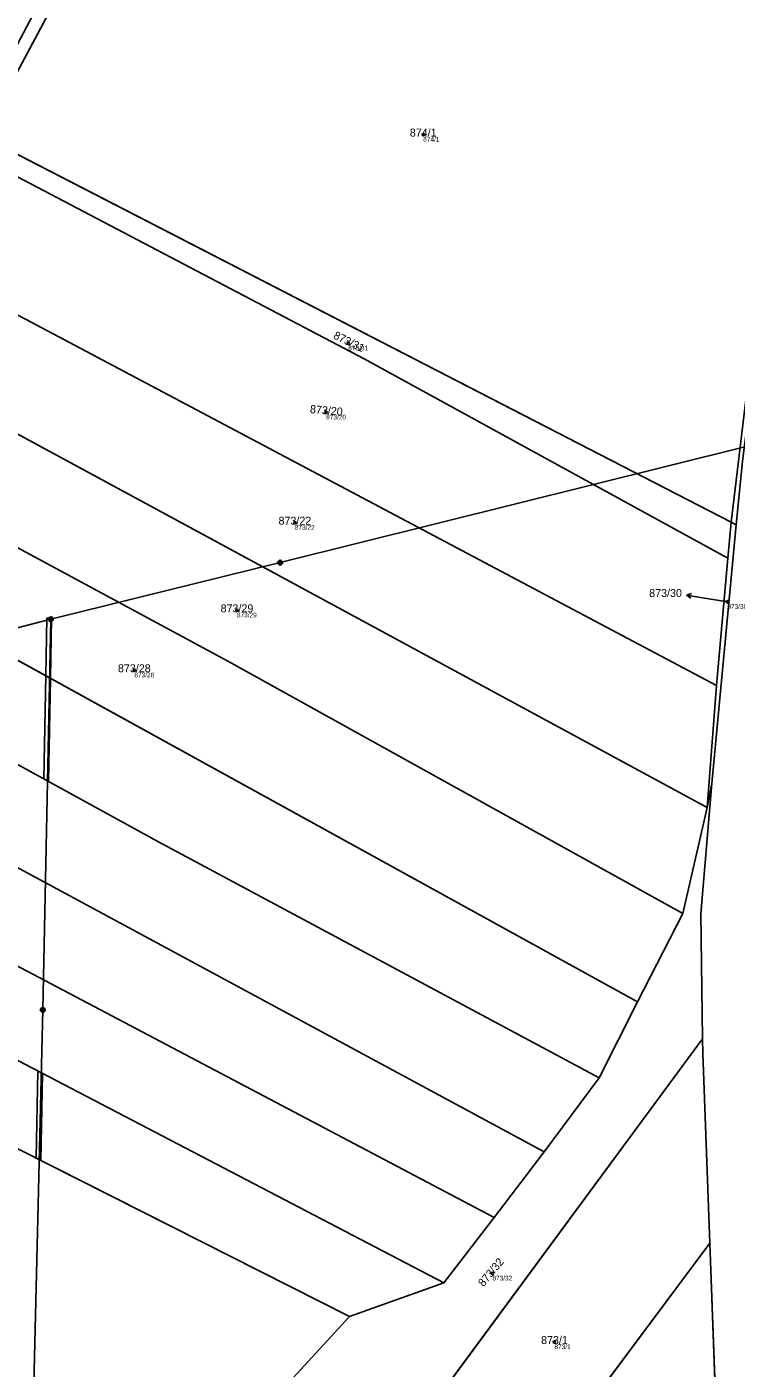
# Model space of a CAD drawing. Extents: x -603967 to -594699, y -1179315 to -1165625.
# Drawn here: x -597582.7 to -597432, y -1171940.7 to -1171655.7 of the extents above; entities that cross this region are included whole.
import ezdxf

# ---------------------------------------------------------------- set-up
doc = ezdxf.new("R2010")
doc.units = 0
for name, color, linetype in [('Definiční body', 7, 'Continuous'), ('Hranice parcel', 7, 'Continuous'), ('Parcelní čísla', 7, 'Continuous'), ('Polygon parcely', 7, 'Continuous'), ('Pop  PČ popisy', 7, 'Continuous'), ('Poz předměty', 7, 'Continuous'), ('Věcná břemena k části', 7, 'Continuous')]:
    doc.layers.add(name, color=color, linetype=linetype)

msp = doc.modelspace()

# ---------------------------------------------------------------- linework, layer by layer
at = {"layer": 'Definiční body'}
for centre in [(-597498.5, -1171678.56994), (-597514.43, -1171722.93994), (-597519.12, -1171737.58994), (-597525.77, -1171761.02994), (-597433.86, -1171777.83994), (-597538.08, -1171779.64994), (-597559.89, -1171792.38994), (-597483.79, -1171920.53994), (-597470.61, -1171935.11994)]:
    msp.add_circle(centre, 0.25, dxfattribs=at)
at = {"layer": 'Hranice parcel'}
for p, q in [((-597543.52, -1171588.03), (-597592.12, -1171678.98)), ((-597433.08, -1171760.89), (-597592.12, -1171678.98)), ((-597611.3, -1171702.86), (-597436.17, -1171795.65)), ((-597627.24, -1171719.17), (-597438.14, -1171821.54)), ((-597452.96, -1171862.8), (-597659.8, -1171748.9)), ((-597437.13, -1171816.46), (-597431.99, -1171761.45)), ((-597433.08, -1171760.89), (-597433.78, -1171768.53)), ((-597431.99, -1171761.45), (-597433.08, -1171760.89)), ((-597436.17, -1171795.65), (-597433.78, -1171768.53)), ((-597438.14, -1171821.54), (-597436.17, -1171795.65)), ((-597438.14, -1171821.54), (-597437.13, -1171816.46)), ((-597443.29, -1171844.06), (-597438.14, -1171821.54)), ((-597452.96, -1171862.8), (-597443.29, -1171844.06)), ((-597514.13, -1171929.67), (-597667.54, -1171852.18)), ((-597461.1, -1171878.98), (-597452.96, -1171862.8)), ((-597439.12, -1171870.72), (-597518.13, -1171977.76)), ((-597472.8, -1171894.73), (-597461.1, -1171878.98)), ((-597483.39, -1171908.68), (-597472.8, -1171894.73)), ((-597494.1, -1171922.54), (-597483.39, -1171908.68)), ((-597500.32, -1171998.25), (-597437.57, -1171914.09)), ((-597435.65, -1171965.85), (-597437.57, -1171914.09)), ((-597514.13, -1171929.67), (-597494.1, -1171922.54))]:
    msp.add_line(p, q, dxfattribs=at)
for points in [[(-597433.08, -1171760.89), (-597425.13, -1171694.75), (-597416.13, -1171656.92)], [(-597431.99, -1171761.45), (-597430.66, -1171747.95), (-597423.82, -1171695.05), (-597415.13, -1171657.46)], [(-597433.78, -1171768.53), (-597511.04, -1171726.18), (-597594.8, -1171682.31)], [(-597443.29, -1171844.06), (-597539.9, -1171790.49), (-597643.95, -1171734.42)], [(-597461.1, -1171878.98), (-597554.87, -1171828.76), (-597675.03, -1171762.81)], [(-597472.8, -1171894.73), (-597588.86, -1171832.08), (-597689.11, -1171775.66)], [(-597483.39, -1171908.68), (-597596.96, -1171848.78), (-597702.72, -1171788.08)], [(-597494.1, -1171922.54), (-597620.13, -1171856.78), (-597717.31, -1171801.4)], [(-597439.12, -1171870.72), (-597439.51, -1171844.15), (-597437.13, -1171816.46)], [(-597437.57, -1171914.09), (-597439.07, -1171873.84), (-597439.12, -1171870.72)], [(-597518.13, -1171977.76), (-597533.33, -1171950.6), (-597514.13, -1171929.67)]]:
    msp.add_lwpolyline(points, dxfattribs=at)
at = {"layer": 'Polygon parcely'}
for points in [[(-597477.72, -1171457.61), (-597514.58, -1171526.4), (-597588.9, -1171667.13), (-597594.12, -1171677.01), (-597611.07, -1171697.67), (-597592.12, -1171678.98), (-597543.52, -1171588.03), (-597512.89, -1171527.89), (-597512.55, -1171527.22), (-597497.92, -1171501.14), (-597474.54, -1171459.44)], [(-597592.12, -1171678.98), (-597433.08, -1171760.89), (-597425.13, -1171694.75), (-597416.13, -1171656.92), (-597543.52, -1171588.03)], [(-597430.66, -1171747.95), (-597423.82, -1171695.05), (-597415.13, -1171657.46), (-597416.13, -1171656.92), (-597425.13, -1171694.75), (-597433.08, -1171760.89), (-597431.99, -1171761.45)], [(-597433.08, -1171760.89), (-597592.12, -1171678.98), (-597594.8, -1171682.31), (-597511.04, -1171726.18), (-597433.78, -1171768.53)], [(-597594.8, -1171682.31), (-597611.3, -1171702.86), (-597436.17, -1171795.65), (-597433.78, -1171768.53), (-597511.04, -1171726.18)], [(-597611.3, -1171702.86), (-597616.62, -1171709.48), (-597627.24, -1171719.17), (-597438.14, -1171821.54), (-597436.17, -1171795.65)], [(-597627.24, -1171719.17), (-597643.95, -1171734.42), (-597539.9, -1171790.49), (-597443.29, -1171844.06), (-597438.14, -1171821.54)], [(-597539.9, -1171790.49), (-597643.95, -1171734.42), (-597659.8, -1171748.9), (-597452.96, -1171862.8), (-597443.29, -1171844.06)], [(-597452.96, -1171862.8), (-597659.8, -1171748.9), (-597675.03, -1171762.81), (-597554.87, -1171828.76), (-597461.1, -1171878.98)], [(-597554.87, -1171828.76), (-597675.03, -1171762.81), (-597689.11, -1171775.66), (-597588.86, -1171832.08), (-597472.8, -1171894.73), (-597461.1, -1171878.98)], [(-597431.99, -1171761.45), (-597433.08, -1171760.89), (-597433.78, -1171768.53), (-597436.17, -1171795.65), (-597438.14, -1171821.54), (-597437.13, -1171816.46)], [(-597689.11, -1171775.66), (-597702.72, -1171788.08), (-597596.96, -1171848.78), (-597483.39, -1171908.68), (-597472.8, -1171894.73), (-597588.86, -1171832.08)], [(-597494.1, -1171922.54), (-597483.39, -1171908.68), (-597596.96, -1171848.78), (-597702.72, -1171788.08), (-597717.31, -1171801.4), (-597620.13, -1171856.78)], [(-597717.31, -1171801.4), (-597735.39, -1171817.89), (-597667.54, -1171852.18), (-597514.13, -1171929.67), (-597494.1, -1171922.54), (-597620.13, -1171856.78)], [(-597439.12, -1171870.72), (-597439.51, -1171844.15), (-597437.13, -1171816.46), (-597438.14, -1171821.54), (-597443.29, -1171844.06), (-597452.96, -1171862.8), (-597461.1, -1171878.98), (-597472.8, -1171894.73), (-597483.39, -1171908.68), (-597494.1, -1171922.54), (-597514.13, -1171929.67), (-597533.33, -1171950.6), (-597518.13, -1171977.76)], [(-597437.57, -1171914.09), (-597439.07, -1171873.84), (-597439.12, -1171870.72), (-597518.13, -1171977.76), (-597500.32, -1171998.25)], [(-597435.65, -1171965.85), (-597437.57, -1171914.09), (-597500.32, -1171998.25), (-597480, -1172021.6)]]:
    msp.add_lwpolyline(points, close=True, dxfattribs=at)
for points in [[(-597430.66, -1171747.95), (-597431.99, -1171761.45), (-597437.13, -1171816.46), (-597439.51, -1171844.15), (-597439.12, -1171870.72), (-597439.07, -1171873.84), (-597437.57, -1171914.09), (-597435.65, -1171965.85)], [(-597533.33, -1171950.6), (-597514.13, -1171929.67), (-597667.54, -1171852.18), (-597740.6, -1171996.76)]]:
    msp.add_lwpolyline(points, dxfattribs=at)
at = {"layer": 'Pop  PČ popisy'}
for p, q in [((-597442.544, -1171776.421), (-597441.477, -1171776.083)), ((-597439.58, -1171776.89), (-597442.544, -1171776.421)), ((-597442.544, -1171776.421), (-597441.633, -1171777.072)), ((-597433.86, -1171777.84), (-597439.58, -1171776.89))]:
    msp.add_line(p, q, dxfattribs=at)
at = {"layer": 'Poz předměty'}
for p, q in [((-597528.87, -1171769.52), (-597429.9, -1171744.85)), ((-597528.87, -1171769.52), (-597577.6, -1171781.53)), ((-597649.67, -1171800.12), (-597577.6, -1171781.53)), ((-597577.6, -1171781.53), (-597579.35, -1171864.54)), ((-597579.35, -1171864.54), (-597581.34, -1171948.19))]:
    msp.add_line(p, q, dxfattribs=at)
for centre, radius in [((-597528.87343, -1171769.51988), 0.5), ((-597528.87343, -1171769.51988), 0.4), ((-597528.87343, -1171769.51988), 0.3), ((-597528.87343, -1171769.51988), 0.2), ((-597528.87343, -1171769.51988), 0.1), ((-597577.60343, -1171781.52988), 0.5), ((-597577.60343, -1171781.52988), 0.4), ((-597577.60343, -1171781.52988), 0.3), ((-597577.60343, -1171781.52988), 0.2), ((-597577.60343, -1171781.52988), 0.1), ((-597579.35343, -1171864.53988), 0.5), ((-597579.35343, -1171864.53988), 0.4), ((-597579.35343, -1171864.53988), 0.3), ((-597579.35343, -1171864.53988), 0.2), ((-597579.35343, -1171864.53988), 0.1)]:
    msp.add_circle(centre, radius, dxfattribs=at)
at = {"layer": 'Věcná břemena k části'}
for points in [[(-597578.7, -1171793.56), (-597577.71, -1171794.1), (-597577.45, -1171781.28), (-597578.45, -1171781.26)], [(-597579.14, -1171815.44), (-597578.15, -1171815.98), (-597577.71, -1171794.1), (-597578.7, -1171793.56)], [(-597580.73, -1171896.03), (-597579.74, -1171896.53), (-597579.39, -1171878.04), (-597580.38, -1171877.52)]]:
    msp.add_lwpolyline(points, close=True, dxfattribs=at)

# ---------------------------------------------------------------- texts
at = {"layer": 'Definiční body'}
for s, p in [('874/1', (-597498.5, -1171680.059)), ('873/31', (-597514.43, -1171724.429)), ('873/20', (-597519.12, -1171739.079)), ('873/22', (-597525.77, -1171762.519)), ('873/29', (-597538.08, -1171781.139)), ('873/30', (-597433.86, -1171779.329)), ('873/28', (-597559.89, -1171793.879)), ('873/32', (-597483.79, -1171922.029)), ('873/1', (-597470.61, -1171936.609))]:
    msp.add_text(s, height=0.999996, dxfattribs=at).set_placement(p)
at = {"layer": 'Parcelní čísla'}
for s, p in [('874/1', (-597501.336, -1171678.995)), ('873/22', (-597529.236, -1171761.455)), ('873/30', (-597450.472, -1171776.825)), ('873/29', (-597541.546, -1171780.075)), ('873/28', (-597563.356, -1171792.815)), ('873/1', (-597473.446, -1171935.545))]:
    msp.add_text(s, height=1.699998, dxfattribs=at).set_placement(p)
for s, rotation, p in [('873/31', 334, (-597517.731, -1171721.802)), ('873/20', 355, (-597522.61, -1171737.711)), ('873/32', 50, (-597485.692, -1171923.468))]:
    msp.add_text(s, height=1.699998, rotation=rotation, dxfattribs=at).set_placement(p)

doc.saveas('drawing.dxf')
